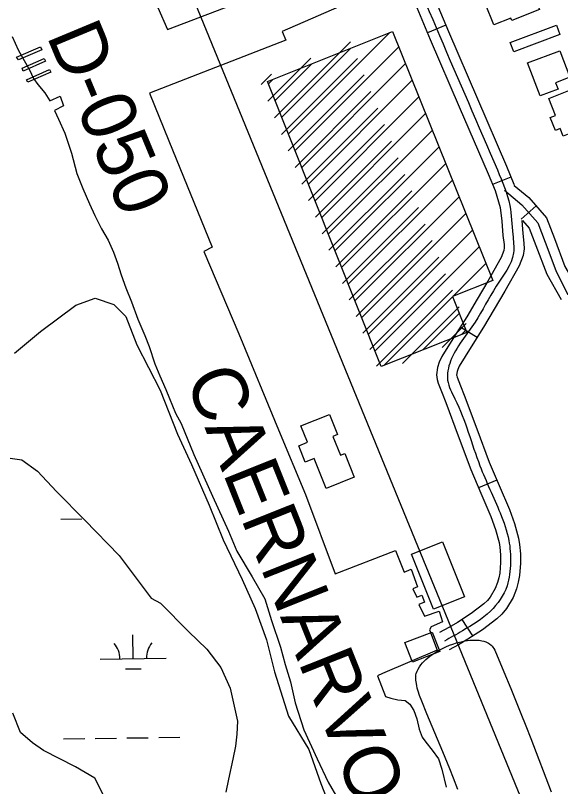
# Model space of a CAD drawing. Extents: x 3715084 to 3753216, y 488173 to 513963.
# Drawn here: x 3732401 to 3733226, y 496938 to 498105 of the extents above; entities that cross this region are included whole.
import ezdxf

# ---------------------------------------------------------------- set-up
doc = ezdxf.new("R2010")
doc.units = 0
for name, color, linetype in [('V-BLDG-OTLN', 7, 'Continuous'), ('V-CHAN-DOCK', 7, 'Continuous'), ('V-RIVR-IDEN', 7, 'Continuous'), ('V-RIVR-RANG-IDEN', 7, 'Continuous'), ('V-ROAD-CNTR', 7, 'Continuous'), ('V-SITE-VEGE', 7, 'Continuous'), ('V-TOPO-BNDY', 7, 'Continuous'), ('V-TOPO-SHOR', 7, 'Continuous'), ('V-WETL-SWMP', 7, 'Continuous')]:
    doc.layers.add(name, color=color, linetype=linetype)

msp = doc.modelspace()

# ---------------------------------------------------------------- linework, layer by layer
at = {"layer": 'V-BLDG-OTLN'}
for p, q in [((3732814.3, 497926.1), (3732967.7, 498079.5)), ((3732793.4, 497950.5), (3732908.4, 498065.5)), ((3732804.3, 497951.4), (3732908.6, 498055.7)), ((3732824.4, 497900.8), (3732981.5, 498057.9)), ((3732783.1, 497975.6), (3732848.4, 498040.9)), ((3732803.7, 497925.4), (3732918.7, 498040.4)), ((3732794.2, 497976.7), (3732849.4, 498031.9)), ((3732834.5, 497875.5), (3732991.6, 498032.7)), ((3732772.9, 498000.7), (3732788.5, 498016.3)), ((3732814, 497900.4), (3732928.9, 498015.3)), ((3732784.1, 498002), (3732790.3, 498008.2)), ((3732844.5, 497850.2), (3733001.7, 498007.5)), ((3732824.3, 497875.3), (3732939.2, 497990.3)), ((3732854.6, 497824.9), (3733011.9, 497982.2)), ((3732834.6, 497850.2), (3732949.5, 497965.2)), ((3732864.7, 497799.7), (3733022, 497957)), ((3732844.8, 497825.1), (3732959.8, 497940.1)), ((3732874.7, 497774.4), (3733032.2, 497931.8)), ((3732855.1, 497800.1), (3732970.1, 497915)), ((3732884.8, 497749.1), (3733042.3, 497906.6)), ((3732865.4, 497775), (3732980.4, 497890)), ((3732894.9, 497723.8), (3733052.4, 497881.4)), ((3732875.7, 497749.9), (3732990.6, 497864.9)), ((3732904.9, 497698.5), (3733062.6, 497856.1)), ((3732886, 497724.9), (3733000.9, 497839.8)), ((3732915, 497673.2), (3733072.7, 497830.9)), ((3732896.2, 497699.8), (3733011.2, 497814.7)), ((3732925, 497647.9), (3733082.8, 497805.7)), ((3732906.5, 497674.7), (3733021.5, 497789.7)), ((3732935.1, 497622.6), (3733093, 497780.5)), ((3732916.8, 497649.6), (3733031.8, 497764.6)), ((3732945.2, 497597.3), (3733103.1, 497755.3)), ((3732927.1, 497624.6), (3733042.1, 497739.5)), ((3733063.7, 497680.5), (3733113.2, 497730.1)), ((3732937.4, 497599.5), (3733052.3, 497714.5)), ((3733122.5, 497704), (3733123.4, 497704.8)), ((3732947.7, 497574.4), (3733062.6, 497689.4)), ((3732958.9, 497575.7), (3733062.8, 497679.6)), ((3732986.9, 497578.3), (3733072.9, 497664.3)), ((3733017.7, 497599.2), (3733072.8, 497654.3)), ((3733046.9, 497602.9), (3733083.2, 497639.2)), ((3733076.5, 497622.6), (3733082.9, 497629))]:
    msp.add_line(p, q, dxfattribs=at)
for points in [[(3733122.6, 498139.9), (3733167.5, 498157.8), (3733176.1, 498136.4), (3733184.2, 498139.7), (3733194.4, 498114.4), (3733152.4, 498097.6), (3733150.8, 498101.4), (3733125.2, 498091.2), (3733112.6, 498122.7), (3733127.2, 498128.5)], [(3733150.2, 498064.3), (3733220, 498090.5), (3733225.2, 498076.8), (3733155.3, 498050.5)], [(3732972.1, 498081.3), (3733123.6, 497704.4), (3733062.6, 497680.1), (3733084.2, 497625.7), (3732954.5, 497573.9), (3732782.9, 498005.2)], [(3733195.6, 497983.5), (3733176.4, 498033.5), (3733225, 498052.1), (3733240.4, 498011.9), (3733218.8, 498003.6), (3733222.5, 497993.8)], [(3733208.5, 497979.7), (3733243.7, 497993.7), (3733261.8, 497948.6), (3733253.6, 497945.3), (3733258.1, 497934), (3733230.4, 497922.9), (3733225.8, 497934.4), (3733218.4, 497931.5), (3733210.7, 497950.7), (3733218.7, 497953.9)], [(3732871.7, 497389.3), (3732853.4, 497434.8), (3732839.9, 497429.3), (3732830, 497453.9), (3732843.3, 497459.3), (3732833.3, 497484.2), (3732876.5, 497501.5), (3732888.8, 497470.9), (3732881.6, 497468.1), (3732893, 497439.8), (3732899.5, 497442.4), (3732914, 497406.3)], [(3733034, 497206.8), (3733000.8, 497290.1), (3733047.5, 497308.7), (3733080.7, 497225.3)], [(3732990.7, 497155.9), (3733031.7, 497171.9), (3733043.3, 497142.3), (3733002.2, 497126.3)]]:
    msp.add_lwpolyline(points, close=True, dxfattribs=at)
at = {"layer": 'V-CHAN-DOCK'}
for points in [[(3732402.8, 498042.2), (3732439, 498057.7), (3732440.9, 498053.4), (3732405.6, 498038.3), (3732402.8, 498042.2)], [(3732411.5, 498025.4), (3732444.8, 498040.5), (3732446.8, 498036.3), (3732413.1, 498021), (3732411.5, 498025.4)], [(3732418, 498008.2), (3732452.9, 498023.4), (3732454.5, 498019.7), (3732419.8, 498004.6), (3732418, 498008.2)]]:
    msp.add_lwpolyline(points, dxfattribs=at)
at = {"layer": 'V-ROAD-CNTR'}
for p, q in [((3733052.5, 498090.8), (3733024.9, 498079.3)), ((3733151.1, 497860.8), (3733123.2, 497849.7)), ((3733189.2, 497817.1), (3733166.8, 497797.1)), ((3733099.8, 497617.7), (3733074.4, 497633.6)), ((3733129.7, 497401.9), (3733102, 497390.2)), ((3733093.4, 497166), (3733077.2, 497191.2))]:
    msp.add_line(p, q, dxfattribs=at)
for points in [[(3732877.8, 498559.3), (3732879.5, 498554.9), (3732901.5, 498496.2), (3732921.3, 498439.9), (3732941, 498383.7), (3732959.9, 498329.4), (3732978.8, 498275.3), (3733016.4, 498177.7), (3733056.7, 498080.9), (3733100.3, 497979.2), (3733144.6, 497877.3), (3733155.4, 497849.9), (3733156, 497847.9)], [(3732988.6, 498166.5), (3733029.1, 498069.2), (3733072.8, 497967.3), (3733116.9, 497865.8), (3733127, 497840.2), (3733134.6, 497814.5), (3733137.5, 497794.2), (3733139.1, 497772.3), (3733140.7, 497758.6), (3733140.9, 497753.7), (3733140.3, 497749.6), (3733136.4, 497738.9), (3733115.9, 497703.2), (3733100, 497676), (3733084.2, 497649.1), (3733065.7, 497619.7), (3733046.6, 497589.1), (3733042.5, 497580.6), (3733040, 497572.7), (3733038.7, 497561.4), (3733039.4, 497554.5), (3733040.9, 497548.5), (3733046.8, 497533.6), (3733052.4, 497519.6), (3733071.2, 497469.1), (3733090.3, 497418.2), (3733105.5, 497382), (3733120.8, 497346.7), (3733127.8, 497327.3), (3733133.2, 497307.5), (3733134.5, 497300.5), (3733135.4, 497289), (3733135.4, 497277.4), (3733134.3, 497261.3), (3733133, 497254.1), (3733130.9, 497246.8), (3733127.3, 497237.7), (3733119.7, 497224.9), (3733115.4, 497219.8), (3733110.2, 497214.9), (3733090.8, 497200), (3733070, 497186.6), (3733056.9, 497178.9), (3733043.2, 497171.4)], [(3733141.3, 497840.9), (3733167.5, 497818.8), (3733192, 497791.3), (3733202.9, 497762.4), (3733219, 497719.5), (3733236.7, 497683.7), (3733275, 497668.2), (3733338, 497673.2), (3733406.9, 497690.7), (3733488.7, 497702.8), (3733560.5, 497707.7), (3733622.2, 497709.9), (3733667.6, 497705.2), (3733694.7, 497698.4), (3733723, 497671.5), (3733746.3, 497623.2), (3733758.1, 497581), (3733762, 497560.6)], [(3733156.1, 497848), (3733178, 497829.6), (3733205, 497799.2), (3733217, 497767.7), (3733232.8, 497725.5), (3733251.9, 497692.6)], [(3733167.5, 497795), (3733168.9, 497775.2), (3733170.6, 497760.9), (3733170.9, 497752), (3733169.5, 497742.2), (3733163.7, 497726.2), (3733141.9, 497688.1), (3733125.9, 497660.9), (3733109.8, 497633.5), (3733091.1, 497603.8), (3733072.9, 497574.6), (3733070.5, 497569.6), (3733069.5, 497566.5), (3733068.9, 497561), (3733069, 497559.8), (3733069.5, 497557.9), (3733074.7, 497544.6), (3733080.4, 497530.4), (3733099.3, 497479.6), (3733118.1, 497429.3), (3733133.1, 497393.8), (3733148.7, 497357.7), (3733156.4, 497336.3), (3733162.5, 497314.1), (3733164.3, 497304.3), (3733165.4, 497290.2), (3733165.4, 497276.4), (3733164.1, 497257.5), (3733162.2, 497247.3), (3733159.4, 497237.2), (3733154.3, 497224.4), (3733144.2, 497207.4), (3733137.3, 497199.2), (3733129.7, 497192), (3733108, 497175.4), (3733085.8, 497161.1), (3733071.7, 497152.8), (3733057.7, 497145.1)], [(3733168.5, 497795.1), (3733178.9, 497783.4), (3733188.9, 497757.1), (3733205.2, 497713.6), (3733227.3, 497675.5)]]:
    msp.add_lwpolyline(points, dxfattribs=at)
msp.add_spline([(3732879, 498829.1), (3732863.5, 498795.3), (3732847, 498770.8), (3732823.5, 498740.7), (3732824.8, 498676.2), (3732843, 498608), (3732887.4, 498491.1), (3732926.8, 498378.8), (3732964.7, 498270.2), (3733042.9, 498075), (3733130.7, 497871.5), (3733149.3, 497817.7), (3733154, 497773.7), (3733154.9, 497745.9), (3733128.9, 497695.6), (3733097, 497641.3), (3733059.7, 497581.9), (3733055.2, 497553.2), (3733066.4, 497525), (3733104.2, 497423.7), (3733134.8, 497352.2), (3733147.9, 497310.8), (3733150.4, 497276.9), (3733145.2, 497242), (3733120, 497203.4), (3733077.9, 497173.9), (3733050.5, 497158.2)], degree=3, dxfattribs=at)
at = {"layer": 'V-SITE-VEGE'}
for p, q in [((3732492.8, 497666.7), (3732521.8, 497677.4)), ((3732521.8, 497677.4), (3732550.3, 497667.9)), ((3732439, 497626.9), (3732492.8, 497666.7)), ((3732550.3, 497667.9), (3732568, 497649.6)), ((3732568, 497649.6), (3732585, 497606.6)), ((3732399.8, 497594), (3732439, 497626.9)), ((3732585, 497606.6), (3732620.4, 497538.3)), ((3732620.4, 497538.3), (3732646.3, 497471.3)), ((3732646.3, 497471.3), (3732667.8, 497425.8)), ((3732667.8, 497425.8), (3732694.3, 497363.8)), ((3732694.3, 497363.8), (3732715.8, 497311.4)), ((3732715.8, 497311.4), (3732744.2, 497251.3)), ((3732744.2, 497251.3), (3732763.8, 497207.7)), ((3732763.8, 497207.7), (3732781.4, 497160.3)), ((3732781.4, 497160.3), (3732793.4, 497111.6)), ((3732793.4, 497111.6), (3732814.3, 497044.6)), ((3732814.3, 497044.6), (3732845.2, 496994)), ((3732845.2, 496994), (3732863.5, 496942.8)), ((3732863.5, 496942.8), (3732884.4, 496889))]:
    msp.add_line(p, q, dxfattribs=at)
for points in [[(3733010.7, 497082.3), (3733009.3, 497087.2), (3733008.5, 497090.9), (3733007.5, 497096.4), (3733007.2, 497099.1), (3733007, 497101.8), (3733007, 497103.7), (3733007.2, 497105.5), (3733007.4, 497107.4), (3733007.9, 497109.2), (3733009, 497112.7), (3733010.6, 497116), (3733012.5, 497119.2), (3733014.7, 497122.3), (3733017.1, 497125.2), (3733019.7, 497128), (3733022.5, 497130.6), (3733025.3, 497133.1), (3733028.2, 497135.4), (3733031.2, 497137.6), (3733034.3, 497139.7), (3733040.4, 497143.4), (3733046.5, 497146.7), (3733052.4, 497149.5), (3733058, 497151.9), (3733063.4, 497153.8), (3733068.5, 497155.5), (3733073.3, 497156.8), (3733077.7, 497157.8), (3733081.8, 497158.6), (3733085.6, 497159.2), (3733089.1, 497159.5), (3733095.3, 497159.9), (3733098, 497159.8), (3733102.9, 497159.5), (3733106.9, 497158.8), (3733110.2, 497158), (3733113, 497157.1), (3733115.2, 497156.1), (3733117.1, 497155.1), (3733118.6, 497154.1), (3733121.1, 497152.2), (3733122.7, 497150.5), (3733123.8, 497149.2), (3733125.3, 497147), (3733126.5, 497144.5), (3733140.5, 497111.5), (3733151, 497086.5), (3733166.3, 497048.8), (3733173.8, 497029.8), (3733181.2, 497010.9), (3733211.8, 496929.9)], [(3733070.8, 496933.7), (3733064.3, 496950.5), (3733058.5, 496965.1), (3733047.9, 496990.7), (3733031.8, 497029), (3733023.8, 497048.1), (3733016.1, 497067.3), (3733012.9, 497075.8), (3733010.7, 497082.3)]]:
    msp.add_lwpolyline(points, dxfattribs=at)
at = {"layer": 'V-TOPO-BNDY'}
msp.add_lwpolyline([(3732402.5, 498784.6), (3732445.6, 498679.6), (3734453, 493779.6)], dxfattribs=at)
at = {"layer": 'V-TOPO-SHOR'}
for points in [[(3732601.8, 498151.5), (3732631.5, 498084.4), (3732839.5, 498164)], [(3732914, 498129.2), (3732804.7, 498081.2), (3732810.3, 498067.9), (3732604.3, 497987.7), (3732633.3, 497915.7), (3732699, 497754.5), (3732686.3, 497748.2), (3732739.4, 497623.6), (3732799.4, 497478.2), (3732840.4, 497380.2), (3732885.3, 497260.1), (3732976.3, 497295.5), (3732989.6, 497262.6), (3733000.3, 497267), (3733009.8, 497240.5), (3733002.8, 497237.3), (3733008.5, 497224.7), (3733016.1, 497227.8), (3733020.5, 497217.1), (3733011.7, 497213.9), (3733020.5, 497196.2), (3733042.6, 497203.8), (3733047.7, 497187.3), (3733030.6, 497179.8), (3733028.1, 497175.3), (3733039.5, 497144.4), (3732956.6, 497109), (3732949.1, 497105.8), (3732961.1, 497074.2), (3732969.3, 497071.7), (3732980, 497069.2), (3732990.8, 497068.5), (3732998.3, 497062.8), (3733004, 497053.4), (3733008.5, 497040.7), (3733012.2, 497024.9), (3733016.7, 497012.9), (3733022.3, 497005.3), (3733031.8, 496993.3), (3733041.3, 496980), (3733046.3, 496964.2), (3733053.3, 496937)], [(3732396.3, 498073.8), (3732405.2, 498053.6), (3732410.2, 498044.1), (3732422.2, 498023.2), (3732428.5, 498009.9), (3732434.9, 498001.1), (3732445.6, 497988.4), (3732453.2, 497976.4), (3732469, 497983.4), (3732474, 497968.8), (3732460.1, 497961.3), (3732466.4, 497948.6), (3732475.9, 497927.1), (3732486, 497896.8), (3732494.2, 497866.4), (3732503.1, 497843.7), (3732513.2, 497820.3), (3732521.4, 497802.6), (3732531.5, 497782.3), (3732541.6, 497765.3), (3732549.8, 497746.9), (3732555.5, 497730.5), (3732561.2, 497712.8), (3732568.1, 497693.2), (3732577, 497671.7), (3732586.4, 497645.8), (3732597.2, 497621.1), (3732603.5, 497604.1), (3732612.3, 497578.1), (3732619.9, 497559.8), (3732628.7, 497539), (3732634.4, 497525.7), (3732643.3, 497503.5), (3732652.1, 497487.7), (3732671.1, 497441), (3732699.5, 497377.7), (3732723.5, 497324.6), (3732736.1, 497294.3), (3732759.5, 497255.7), (3732778.4, 497222.2), (3732788.5, 497189.3), (3732802.4, 497148.9), (3732809.4, 497123), (3732817.6, 497096.4), (3732824.5, 497064.8), (3732837.8, 497023.7), (3732858, 496980.1), (3732874.4, 496944.7), (3732888.9, 496919.4)]]:
    msp.add_lwpolyline(points, dxfattribs=at)
at = {"layer": 'V-WETL-SWMP'}
for p, q in [((3732469.8, 497343), (3732501.8, 497343.4)), ((3732579.3, 497131.8), (3732578.9, 497167.8)), ((3732529.3, 497131.1), (3732629.3, 497132.4)), ((3732567.5, 497116.2), (3732591.5, 497116.5)), ((3732474, 497010.4), (3732506, 497010.8)), ((3732522, 497011), (3732554, 497011.4)), ((3732570, 497011.6), (3732602, 497012)), ((3732618, 497012.2), (3732650, 497012.6))]:
    msp.add_line(p, q, dxfattribs=at)
for points in [[(3732393.4, 497435.1), (3732411, 497432.7), (3732434.3, 497415.3), (3732463.5, 497384.8), (3732506, 497341.2), (3732558.4, 497287.8), (3732606.6, 497223), (3732620.6, 497215.9), (3732663.1, 497173), (3732691, 497145.9), (3732712.2, 497118.3), (3732726.4, 497086.8), (3732737.5, 497037.1), (3732736.4, 497017.4), (3732734, 496999.2), (3732730.2, 496979.6), (3732723.4, 496949.2), (3732719.6, 496929.6)], [(3732533.7, 496926.1), (3732521.4, 496950.8), (3732491.9, 496967.7), (3732443.6, 496992.5), (3732426.9, 497004.4), (3732408.9, 497019.7), (3732397.3, 497049.1)]]:
    msp.add_lwpolyline(points, dxfattribs=at)
for centre, start, end in [((3732524.1, 497131.5), 359.9442, 41.4878), ((3732634.6, 497132.9), 139.9442, 181.4878)]:
    msp.add_arc(centre, 35.2, start, end, dxfattribs=at)

# ---------------------------------------------------------------- texts
at = {"layer": 'V-RIVR-IDEN'}
for s, rotation, p in [('CAERNARVON DIVERSION CANAL', 291.0681, (3731755, 497700.1)), ('CAERNARVON', 291.7408, (3732657.4, 497556.4))]:
    msp.add_text(s, height=83, rotation=rotation, dxfattribs=at).set_placement(p)
at = {"layer": 'V-RIVR-RANG-IDEN'}
msp.add_text('D-050', height=83, rotation=292.601, dxfattribs=at).set_placement((3732447.7, 498075))

doc.saveas('drawing.dxf')
